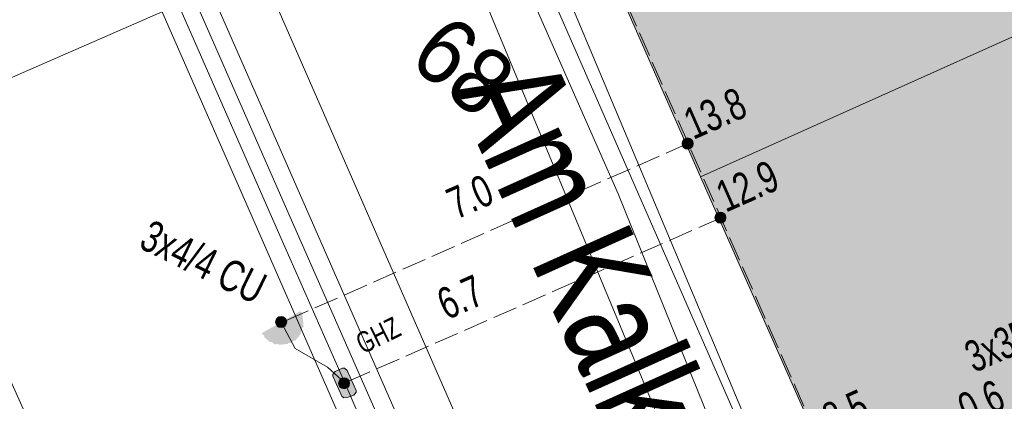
# Model space of a CAD drawing. Header units: metres. Extents: x -740 to 758, y -633 to 854.
# Tile 1044 of 1056: x 470.81 to 487.46, y 180.02 to 186.48. Entities that reach past the tile are written whole.
import ezdxf

# ---------------------------------------------------------------- set-up
doc = ezdxf.new("R2010")
doc.units = ezdxf.units.M
doc.header["$MEASUREMENT"] = 0
doc.linetypes.add('416_125', pattern=[0.5408, 0.416, -0.1248])
for name, color, linetype in [('Gas.LOVION', 7, 'Continuous'), ('Gis.LOVION', 7, 'Continuous'), ('Grundkarte.LOVION', 7, 'Continuous'), ('Grundkarte_Text.LOVION', 7, 'Continuous'), ('Strom.LOVION', 7, 'Continuous'), ('StromBemass.LOVION', 7, 'Continuous'), ('Wasser.LOVION', 7, 'Continuous')]:
    doc.layers.add(name, color=color, linetype=linetype)
doc.styles.add('ERSTELLTER_STIL_1', font='arial.ttf')

msp = doc.modelspace()

# ---------------------------------------------------------------- hatches: boundary and pattern name
at = {"layer": 'Grundkarte.LOVION', "linetype": 'Continuous', "lineweight": 18}
for points in [[(476.886, 196.199), (482.323, 183.815), (491.043, 187.741), (485.605, 200.125)], [(482.323, 183.815), (487.863, 171.293), (496.512, 175.33), (491.043, 187.741)]]:
    msp.add_hatch(color=9, dxfattribs=at).paths.add_polyline_path(points)
at = {"layer": 'Strom.LOVION', "linetype": 'Continuous', "lineweight": 13}
for points in [[(475.555, 181.542), (474.898, 181.168), (474.946, 181.128), (474.949, 181.099), (475.045, 181.019), (475.074, 181.022), (475.123, 180.983), (475.181, 180.988), (475.197, 180.975), (475.344, 180.99), (475.357, 181.006), (475.415, 181.011), (475.442, 181.043), (475.471, 181.046), (475.563, 181.159), (475.561, 181.188), (475.587, 181.22), (475.584, 181.249), (475.611, 181.282), (475.588, 181.516)], [(476.143, 180.521), (476.103, 180.473), (476.106, 180.443), (476.258, 180.104), (476.29, 180.077), (476.348, 180.083), (476.463, 180.124), (476.502, 180.172), (476.499, 180.201), (476.348, 180.541), (476.3, 180.581), (476.27, 180.578)]]:
    msp.add_hatch(color=7, dxfattribs=at).paths.add_polyline_path(points)
at = {"layer": 'StromBemass.LOVION', "linetype": 'Continuous', "lineweight": 13}
for points in [[(482.177, 184.32), (482.184, 184.329), (482.19, 184.34), (482.194, 184.351), (482.197, 184.362), (482.199, 184.374), (482.199, 184.386), (482.197, 184.398), (482.194, 184.409), (482.19, 184.421), (482.184, 184.431), (482.177, 184.441), (482.169, 184.449), (482.16, 184.457), (482.15, 184.463), (482.139, 184.468), (482.127, 184.472), (482.116, 184.474), (482.104, 184.475), (482.092, 184.474), (482.08, 184.472), (482.069, 184.468), (482.058, 184.463), (482.048, 184.456), (482.039, 184.449), (482.031, 184.44), (482.024, 184.43), (482.018, 184.42), (482.014, 184.409), (482.011, 184.397), (482.01, 184.386), (482.01, 184.374), (482.011, 184.362), (482.014, 184.35), (482.019, 184.339), (482.024, 184.329), (482.031, 184.319), (482.04, 184.311), (482.049, 184.303), (482.059, 184.297), (482.07, 184.292), (482.081, 184.288), (482.093, 184.286), (482.105, 184.285), (482.116, 184.286), (482.128, 184.288), (482.139, 184.292), (482.15, 184.297), (482.16, 184.303), (482.169, 184.311)], [(482.162, 184.344), (482.167, 184.35), (482.17, 184.357), (482.173, 184.364), (482.175, 184.372), (482.176, 184.38), (482.176, 184.388), (482.175, 184.396), (482.173, 184.403), (482.17, 184.411), (482.166, 184.417), (482.162, 184.424), (482.156, 184.43), (482.15, 184.435), (482.144, 184.439), (482.136, 184.442), (482.129, 184.445), (482.121, 184.446), (482.113, 184.446), (482.105, 184.446), (482.098, 184.444), (482.09, 184.442), (482.083, 184.439), (482.076, 184.434), (482.07, 184.429), (482.065, 184.424), (482.06, 184.417), (482.056, 184.41), (482.053, 184.403), (482.051, 184.395), (482.051, 184.387), (482.051, 184.379), (482.052, 184.372), (482.054, 184.364), (482.056, 184.357), (482.06, 184.35), (482.065, 184.343), (482.07, 184.338), (482.077, 184.333), (482.083, 184.328), (482.09, 184.325), (482.098, 184.323), (482.106, 184.321), (482.114, 184.321), (482.121, 184.321), (482.129, 184.323), (482.137, 184.325), (482.144, 184.328), (482.151, 184.333), (482.157, 184.338)], [(482.162, 184.344), (482.167, 184.35), (482.17, 184.357), (482.173, 184.364), (482.175, 184.372), (482.176, 184.38), (482.176, 184.388), (482.175, 184.396), (482.173, 184.403), (482.17, 184.411), (482.166, 184.417), (482.162, 184.424), (482.156, 184.43), (482.15, 184.435), (482.144, 184.439), (482.136, 184.442), (482.129, 184.445), (482.121, 184.446), (482.113, 184.446), (482.105, 184.446), (482.098, 184.444), (482.09, 184.442), (482.083, 184.439), (482.076, 184.434), (482.07, 184.429), (482.065, 184.424), (482.06, 184.417), (482.056, 184.41), (482.053, 184.403), (482.051, 184.395), (482.051, 184.387), (482.051, 184.379), (482.052, 184.372), (482.054, 184.364), (482.056, 184.357), (482.06, 184.35), (482.065, 184.343), (482.07, 184.338), (482.077, 184.333), (482.083, 184.328), (482.09, 184.325), (482.098, 184.323), (482.106, 184.321), (482.114, 184.321), (482.121, 184.321), (482.129, 184.323), (482.137, 184.325), (482.144, 184.328), (482.151, 184.333), (482.157, 184.338)], [(482.731, 183.066), (482.738, 183.076), (482.744, 183.086), (482.748, 183.097), (482.751, 183.108), (482.752, 183.12), (482.752, 183.132), (482.751, 183.143), (482.748, 183.155), (482.743, 183.166), (482.738, 183.176), (482.731, 183.185), (482.723, 183.194), (482.714, 183.201), (482.704, 183.208), (482.693, 183.213), (482.682, 183.216), (482.67, 183.218), (482.658, 183.219), (482.647, 183.218), (482.635, 183.216), (482.624, 183.212), (482.613, 183.207), (482.603, 183.201), (482.594, 183.194), (482.586, 183.185), (482.579, 183.175), (482.574, 183.165), (482.569, 183.154), (482.567, 183.143), (482.565, 183.131), (482.565, 183.119), (482.567, 183.108), (482.57, 183.096), (482.574, 183.085), (482.58, 183.075), (482.587, 183.065), (482.595, 183.057), (482.604, 183.049), (482.614, 183.043), (482.624, 183.038), (482.636, 183.035), (482.647, 183.032), (482.659, 183.032), (482.671, 183.033), (482.682, 183.035), (482.693, 183.038), (482.704, 183.043), (482.714, 183.05), (482.723, 183.057)], [(482.708, 183.091), (482.713, 183.098), (482.717, 183.104), (482.719, 183.111), (482.721, 183.119), (482.722, 183.127), (482.722, 183.134), (482.721, 183.142), (482.719, 183.149), (482.716, 183.156), (482.713, 183.163), (482.708, 183.169), (482.703, 183.175), (482.697, 183.18), (482.69, 183.184), (482.683, 183.187), (482.676, 183.19), (482.669, 183.191), (482.661, 183.191), (482.653, 183.191), (482.646, 183.189), (482.638, 183.187), (482.631, 183.184), (482.625, 183.18), (482.619, 183.175), (482.614, 183.169), (482.609, 183.163), (482.606, 183.156), (482.603, 183.149), (482.601, 183.141), (482.6, 183.134), (482.6, 183.126), (482.601, 183.119), (482.603, 183.111), (482.606, 183.104), (482.61, 183.097), (482.614, 183.091), (482.619, 183.085), (482.625, 183.081), (482.632, 183.076), (482.639, 183.073), (482.646, 183.071), (482.654, 183.069), (482.661, 183.069), (482.669, 183.07), (482.677, 183.071), (482.684, 183.073), (482.691, 183.077), (482.697, 183.081), (482.703, 183.086)], [(482.708, 183.091), (482.713, 183.098), (482.717, 183.104), (482.719, 183.111), (482.721, 183.119), (482.722, 183.127), (482.722, 183.134), (482.721, 183.142), (482.719, 183.149), (482.716, 183.156), (482.713, 183.163), (482.708, 183.169), (482.703, 183.175), (482.697, 183.18), (482.69, 183.184), (482.683, 183.187), (482.676, 183.19), (482.669, 183.191), (482.661, 183.191), (482.653, 183.191), (482.646, 183.189), (482.638, 183.187), (482.631, 183.184), (482.625, 183.18), (482.619, 183.175), (482.614, 183.169), (482.609, 183.163), (482.606, 183.156), (482.603, 183.149), (482.601, 183.141), (482.6, 183.134), (482.6, 183.126), (482.601, 183.119), (482.603, 183.111), (482.606, 183.104), (482.61, 183.097), (482.614, 183.091), (482.619, 183.085), (482.625, 183.081), (482.632, 183.076), (482.639, 183.073), (482.646, 183.071), (482.654, 183.069), (482.661, 183.069), (482.669, 183.07), (482.677, 183.071), (482.684, 183.073), (482.691, 183.077), (482.697, 183.081), (482.703, 183.086)], [(475.304, 181.3), (475.311, 181.309), (475.316, 181.319), (475.321, 181.33), (475.324, 181.342), (475.325, 181.353), (475.325, 181.365), (475.323, 181.377), (475.321, 181.388), (475.316, 181.399), (475.31, 181.41), (475.303, 181.419), (475.295, 181.428), (475.286, 181.435), (475.276, 181.441), (475.266, 181.446), (475.254, 181.45), (475.243, 181.452), (475.231, 181.453), (475.219, 181.452), (475.208, 181.45), (475.197, 181.446), (475.186, 181.441), (475.176, 181.435), (475.167, 181.427), (475.159, 181.419), (475.152, 181.409), (475.146, 181.399), (475.142, 181.388), (475.139, 181.376), (475.138, 181.365), (475.138, 181.353), (475.139, 181.341), (475.142, 181.33), (475.147, 181.319), (475.152, 181.309), (475.159, 181.299), (475.167, 181.291), (475.177, 181.283), (475.187, 181.277), (475.197, 181.272), (475.208, 181.268), (475.22, 181.266), (475.232, 181.265), (475.243, 181.266), (475.255, 181.268), (475.266, 181.272), (475.277, 181.277), (475.287, 181.283), (475.296, 181.291)], [(475.282, 181.309), (475.287, 181.315), (475.291, 181.322), (475.294, 181.33), (475.296, 181.338), (475.297, 181.346), (475.297, 181.354), (475.296, 181.361), (475.294, 181.369), (475.291, 181.377), (475.287, 181.384), (475.282, 181.39), (475.277, 181.396), (475.27, 181.401), (475.264, 181.405), (475.256, 181.409), (475.249, 181.411), (475.241, 181.413), (475.233, 181.413), (475.225, 181.412), (475.217, 181.411), (475.21, 181.408), (475.202, 181.405), (475.196, 181.401), (475.19, 181.396), (475.184, 181.39), (475.179, 181.383), (475.176, 181.376), (475.173, 181.369), (475.171, 181.361), (475.17, 181.353), (475.17, 181.345), (475.171, 181.337), (475.173, 181.329), (475.176, 181.322), (475.18, 181.315), (475.184, 181.309), (475.19, 181.303), (475.196, 181.298), (475.203, 181.293), (475.21, 181.29), (475.218, 181.288), (475.225, 181.286), (475.233, 181.286), (475.241, 181.286), (475.249, 181.288), (475.257, 181.29), (475.264, 181.294), (475.271, 181.298), (475.277, 181.303)], [(476.368, 180.265), (476.375, 180.275), (476.38, 180.285), (476.384, 180.296), (476.387, 180.307), (476.389, 180.319), (476.389, 180.331), (476.387, 180.342), (476.384, 180.354), (476.38, 180.364), (476.374, 180.375), (476.367, 180.384), (476.359, 180.393), (476.35, 180.4), (476.34, 180.406), (476.33, 180.411), (476.319, 180.415), (476.307, 180.417), (476.295, 180.418), (476.284, 180.417), (476.272, 180.415), (476.261, 180.411), (476.25, 180.406), (476.241, 180.4), (476.232, 180.392), (476.224, 180.384), (476.217, 180.374), (476.211, 180.364), (476.207, 180.353), (476.204, 180.342), (476.203, 180.33), (476.203, 180.318), (476.204, 180.307), (476.207, 180.295), (476.211, 180.284), (476.217, 180.274), (476.224, 180.265), (476.232, 180.256), (476.241, 180.249), (476.251, 180.243), (476.262, 180.238), (476.273, 180.234), (476.284, 180.232), (476.296, 180.231), (476.308, 180.232), (476.319, 180.234), (476.33, 180.238), (476.341, 180.243), (476.351, 180.249), (476.36, 180.257)], [(476.353, 180.287), (476.358, 180.293), (476.362, 180.3), (476.364, 180.307), (476.366, 180.315), (476.367, 180.323), (476.367, 180.33), (476.366, 180.338), (476.364, 180.346), (476.361, 180.353), (476.358, 180.36), (476.353, 180.366), (476.348, 180.372), (476.342, 180.377), (476.335, 180.381), (476.328, 180.384), (476.32, 180.387), (476.313, 180.388), (476.305, 180.389), (476.297, 180.388), (476.289, 180.387), (476.282, 180.384), (476.275, 180.381), (476.268, 180.377), (476.262, 180.372), (476.257, 180.366), (476.252, 180.36), (476.249, 180.353), (476.246, 180.345), (476.244, 180.338), (476.243, 180.33), (476.243, 180.322), (476.244, 180.314), (476.246, 180.307), (476.249, 180.3), (476.252, 180.293), (476.257, 180.286), (476.263, 180.281), (476.269, 180.276), (476.275, 180.272), (476.282, 180.268), (476.29, 180.266), (476.297, 180.264), (476.305, 180.264), (476.313, 180.264), (476.321, 180.266), (476.328, 180.268), (476.335, 180.272), (476.342, 180.276), (476.348, 180.281)]]:
    msp.add_hatch(color=7, dxfattribs=at).paths.add_polyline_path(points)

# ---------------------------------------------------------------- linework, layer by layer
at = {"layer": 'Gas.LOVION', "color": 5, "linetype": 'Continuous', "lineweight": 18}
msp.add_lwpolyline([(465.815, 215.717), (469.469, 207.976), (472.076, 201.714), (472.482, 200.734), (472.934, 199.744), (476.115, 192.902), (476.61, 191.768), (476.745, 191.442), (483.392, 175.451), (483.981, 174.268), (486.663, 168.752), (490.29, 160.52), (497.396, 144.368), (474.589, 132.178), (467.687, 128.858), (461.448, 143.248), (451.633, 165.637), (444.785, 181.416), (444.104, 182.945), (438.518, 195.64), (437.436, 198.091), (433.142, 208.001), (432.247, 210.056)], dxfattribs=at)
at = {"layer": 'Grundkarte.LOVION', "color": 8, "linetype": 'Continuous', "lineweight": 18}
for points in [[(507.011, 248.119), (509.97, 241.433), (510.235, 240.838), (537.767, 177.502), (538.107, 176.737), (539.22, 175.338), (540.701, 174.39), (535.533, 170.722), (535.441, 171.659), (535.121, 172.514), (520.648, 205.68), (507.082, 236.806), (505.647, 238.793), (503.507, 240.121), (501.108, 240.478), (498.917, 239.909), (478.763, 231.111), (466.097, 225.528), (465.206, 224.968), (464.584, 224.079), (464.277, 222.985), (464.471, 221.911), (491.377, 160.435)], [(492.134, 147.859), (474.885, 187.344), (461.608, 217.641), (460.238, 219.251), (458.116, 220.403), (455.951, 220.782), (454, 220.178), (439.427, 213.846), (437.897, 212.574), (436.915, 210.527), (436.577, 208.543), (437.038, 206.549), (445.949, 186.14), (446.436, 185.094), (447.842, 181.892), (450.169, 176.533), (453.518, 168.88)], [(489.406, 154.301), (483.364, 151.405), (478.373, 163.153), (477.356, 165.389), (456.327, 212.395), (461.161, 214.346), (459.597, 217.947), (460.179, 218.654)]]:
    msp.add_lwpolyline(points, dxfattribs=at)
at = {"layer": 'Grundkarte.LOVION', "color": 253, "linetype": 'Continuous', "lineweight": 18}
for points in [[(503.507, 240.121), (501.108, 240.478), (498.917, 239.909), (478.763, 231.111), (466.097, 225.528), (465.206, 224.968), (464.584, 224.079), (464.277, 222.985), (464.471, 221.911), (491.377, 160.435)], [(492.134, 147.859), (474.885, 187.344), (461.608, 217.641), (460.238, 219.251), (458.116, 220.403), (455.951, 220.782), (454, 220.178), (439.427, 213.846), (437.897, 212.574), (436.915, 210.527), (436.577, 208.543), (437.038, 206.549), (445.949, 186.14), (446.436, 185.094), (447.842, 181.892), (450.169, 176.533), (453.518, 168.88)]]:
    msp.add_lwpolyline(points, dxfattribs=at)
for points in [[(535.533, 170.722), (511.917, 155.615), (507.743, 152.961), (502.402, 165.266), (501.919, 165.071), (501.154, 164.73), (497.272, 163.021), (492.456, 160.895), (491.377, 160.435), (464.471, 221.911), (464.277, 222.985), (464.584, 224.079), (465.206, 224.968), (466.097, 225.528), (478.763, 231.111), (498.917, 239.909), (501.108, 240.478), (503.507, 240.121), (505.647, 238.793), (507.082, 236.806), (520.648, 205.68), (535.121, 172.514), (535.441, 171.659)], [(493.235, 144.154), (470.169, 132.795), (469.199, 133.646), (468.327, 135.009), (464.291, 144.25), (453.518, 168.88), (450.169, 176.533), (447.842, 181.892), (446.436, 185.094), (445.949, 186.14), (437.038, 206.549), (436.577, 208.543), (436.915, 210.527), (437.897, 212.574), (439.427, 213.846), (454, 220.178), (455.951, 220.782), (458.116, 220.403), (460.238, 219.251), (461.608, 217.641), (474.885, 187.344), (492.134, 147.859), (492.795, 146.239)]]:
    msp.add_lwpolyline(points, close=True, dxfattribs=at)
at = {"layer": 'Grundkarte.LOVION', "color": 8, "linetype": 'Continuous', "lineweight": 18}
for points in [[(491.377, 160.435), (464.471, 221.911), (464.277, 222.985), (464.584, 224.079), (465.206, 224.968), (466.097, 225.528), (478.763, 231.111), (494.994, 194.186), (511.917, 155.615), (507.743, 152.961), (502.402, 165.266), (501.919, 165.071), (501.154, 164.73), (497.272, 163.021), (492.456, 160.895)], [(436.915, 210.527), (437.897, 212.574), (439.427, 213.846), (454, 220.178), (455.951, 220.782), (458.116, 220.403), (460.238, 219.251), (461.608, 217.641), (474.885, 187.344), (450.169, 176.533), (447.842, 181.892), (446.436, 185.094), (445.949, 186.14), (437.038, 206.549), (436.577, 208.543)], [(476.886, 196.199), (485.605, 200.125), (491.043, 187.741), (482.323, 183.815)], [(482.323, 183.815), (491.043, 187.741), (496.512, 175.33), (487.863, 171.293)], [(492.134, 147.859), (492.795, 146.239), (493.235, 144.154), (470.169, 132.795), (469.199, 133.646), (468.327, 135.009), (464.291, 144.25), (453.518, 168.88), (450.169, 176.533), (474.885, 187.344)]]:
    msp.add_lwpolyline(points, close=True, dxfattribs=at)
at = {"layer": 'Strom.LOVION', "color": 150, "linetype": 'Continuous', "lineweight": 18}
for points in [[(466.109, 218.302), (468.742, 212.235), (468.745, 212.206), (472.564, 203.978), (476.35, 195.94), (479.878, 187.359), (483.79, 178.032), (489.246, 165.605), (496.201, 149.793), (496.731, 148.604), (497.082, 148.342), (497.459, 148.113), (498.258, 147.645), (499.254, 147.284), (500.27, 147.176), (501.381, 147.447)], [(503.998, 150.762), (504.351, 150.176), (500.977, 146.595), (492.208, 142.413), (489.917, 147.716), (489.546, 150.147), (488.385, 152.797), (481.923, 167.505), (478.699, 174.786), (476.309, 180.33), (475.209, 182.824), (460.663, 215.967), (456.292, 214.121)], [(504.234, 150.918), (504.6, 150.348), (504.724, 150.139), (501.204, 146.381), (492.041, 142.012), (489.576, 147.727), (489.259, 150.06), (488.117, 152.668), (481.655, 167.375), (479.355, 172.604), (478.52, 174.502), (474.713, 183.204), (468.078, 198.323), (460.489, 215.625), (456.386, 213.909)], [(476.309, 180.33), (476.017, 180.597), (475.469, 180.913), (475.235, 181.348)]]:
    msp.add_lwpolyline(points, dxfattribs=at)
at = {"layer": 'Strom.LOVION', "color": 1, "linetype": 'Continuous', "lineweight": 18}
for points in [[(459.395, 216.848), (461.37, 215.844), (479.472, 174.581), (482.475, 167.751), (488.808, 153.312), (490.12, 150.322), (490.491, 147.89), (492.804, 142.515), (492.091, 140.894), (496.07, 132.239), (497.008, 130.203)], [(456.579, 213.454), (461.237, 215.388), (475.385, 183.136), (482.169, 167.706), (488.616, 153.012), (489.833, 150.235), (490.204, 147.803), (492.493, 142.529), (491.753, 140.876), (495.35, 133.1), (497.827, 127.726), (497.741, 127.393), (497.575, 127.125), (495.815, 126.229)]]:
    msp.add_lwpolyline(points, dxfattribs=at)
at = {"layer": 'Strom.LOVION', "color": 7, "linetype": 'Continuous', "lineweight": 13}
msp.add_lwpolyline([(476.499, 180.201), (476.502, 180.172), (476.463, 180.124), (476.348, 180.083), (476.29, 180.077), (476.258, 180.104), (476.106, 180.443), (476.103, 180.473), (476.13, 180.505), (476.143, 180.521), (476.27, 180.578), (476.3, 180.581), (476.348, 180.541)], close=True, dxfattribs=at)
at = {"layer": 'StromBemass.LOVION', "color": 7, "linetype": '416_125', "lineweight": 13}
for points in [[(492.453, 160.924), (491.923, 162.113), (490.207, 166.054), (489.964, 166.577), (487.86, 171.322), (484.725, 178.449), (480.659, 187.686), (480.229, 188.605), (476.902, 196.186)], [(482.12, 184.386), (475.235, 181.348)], [(482.672, 183.125), (476.309, 180.33)]]:
    msp.add_lwpolyline(points, dxfattribs=at)
at = {"layer": 'StromBemass.LOVION', "color": 7, "linetype": 'Continuous', "lineweight": 13}
for centre, radius in [((482.104, 184.38), 0.0947), ((482.113, 184.384), 0.0629), ((482.113, 184.384), 0.0629), ((482.659, 183.125), 0.0937), ((482.661, 183.13), 0.0612), ((482.661, 183.13), 0.0612), ((475.231, 181.359), 0.0938), ((475.233, 181.349), 0.0637), ((476.296, 180.324), 0.0933), ((476.305, 180.326), 0.0624)]:
    msp.add_circle(centre, radius, dxfattribs=at)
at = {"layer": 'Wasser.LOVION', "color": 150, "linetype": 'Continuous', "lineweight": 18}
msp.add_lwpolyline([(497.737, 145.273), (497.588, 145.584), (497.436, 145.924), (496.815, 147.297), (494.431, 152.783), (491.42, 159.7), (490.609, 161.497), (487.395, 168.823), (484.922, 174.168), (484.053, 175.797), (480.932, 183.531), (477.078, 192.272), (477.018, 192.429), (474.043, 199.128), (473.918, 199.5), (473.195, 201.306), (470.015, 208.281), (466.212, 216.953), (466.063, 217.263), (464.314, 221.097)], dxfattribs=at)

# ---------------------------------------------------------------- texts
at = {"layer": 'Gis.LOVION', "color": 44, "linetype": 'Continuous', "lineweight": 18, "char_height": 1.77844, "attachment_point": 7, "rotation": 294.2452, "style": 'ERSTELLTER_STIL_1'}
for insert in [(478.115, 185.274), (478.122, 185.266)]:
    msp.add_mtext('{\\A1;\\W0.71517x;Am Kalkofen}', dxfattribs=dict(at, insert=insert))
at = {"layer": 'Grundkarte_Text.LOVION', "color": 7, "linetype": 'Continuous', "lineweight": 13, "insert": (477.345, 185.746), "char_height": 1.12433, "attachment_point": 7, "rotation": 320.5839, "style": 'ERSTELLTER_STIL_1'}
msp.add_mtext('{\\A1;\\W0.89450x;68}', dxfattribs=at)
at = {"layer": 'Strom.LOVION', "color": 150, "linetype": 'Continuous', "lineweight": 18, "insert": (472.799, 182.622), "char_height": 0.53356, "attachment_point": 7, "rotation": 333.884, "style": 'ERSTELLTER_STIL_1'}
msp.add_mtext('{\\A1;\\W0.71556x;3x4/4 CU}', dxfattribs=at)
at = {"layer": 'Strom.LOVION', "color": 5, "linetype": 'Continuous', "lineweight": 18, "insert": (486.949, 180.489), "char_height": 0.53355, "attachment_point": 7, "rotation": 23.2426, "style": 'ERSTELLTER_STIL_1'}
msp.add_mtext('{\\A1;\\W0.67979x;3x35/35 CU }', dxfattribs=at)
at = {"layer": 'Strom.LOVION', "color": 7, "linetype": 'Continuous', "lineweight": 13, "insert": (476.615, 180.807), "char_height": 0.35569, "attachment_point": 7, "rotation": 26.2089, "style": 'ERSTELLTER_STIL_1'}
msp.add_mtext('{\\A1;\\W0.71562x;GHZ}', dxfattribs=at)
at = {"layer": 'StromBemass.LOVION', "color": 7, "linetype": 'Continuous', "lineweight": 13, "attachment_point": 7, "style": 'ERSTELLTER_STIL_1'}
for s, insert, char_height, rotation in [('{\\A1;\\W0.71557x;13.8}', (482.202, 184.434), 0.53356, 23.7917), ('{\\A1;\\W0.71553x;12.9}', (482.75, 183.202), 0.53356, 23.7917), ('{\\A1;\\W0.71557x;7.0}', (478.194, 183.083), 0.53356, 23.7917), ('{\\A1;\\W0.71557x;6.7}', (478.032, 181.381), 0.53355, 23.7918), ('{\\A1;\\W0.71553x;0.6}', (486.84, 179.605), 0.53356, 24.2438), ('{\\A1;\\W0.71553x;8.5}', (484.549, 179.44), 0.53356, 24.2438)]:
    msp.add_mtext(s, dxfattribs=dict(at, insert=insert, char_height=char_height, rotation=rotation))

doc.saveas('drawing.dxf')
